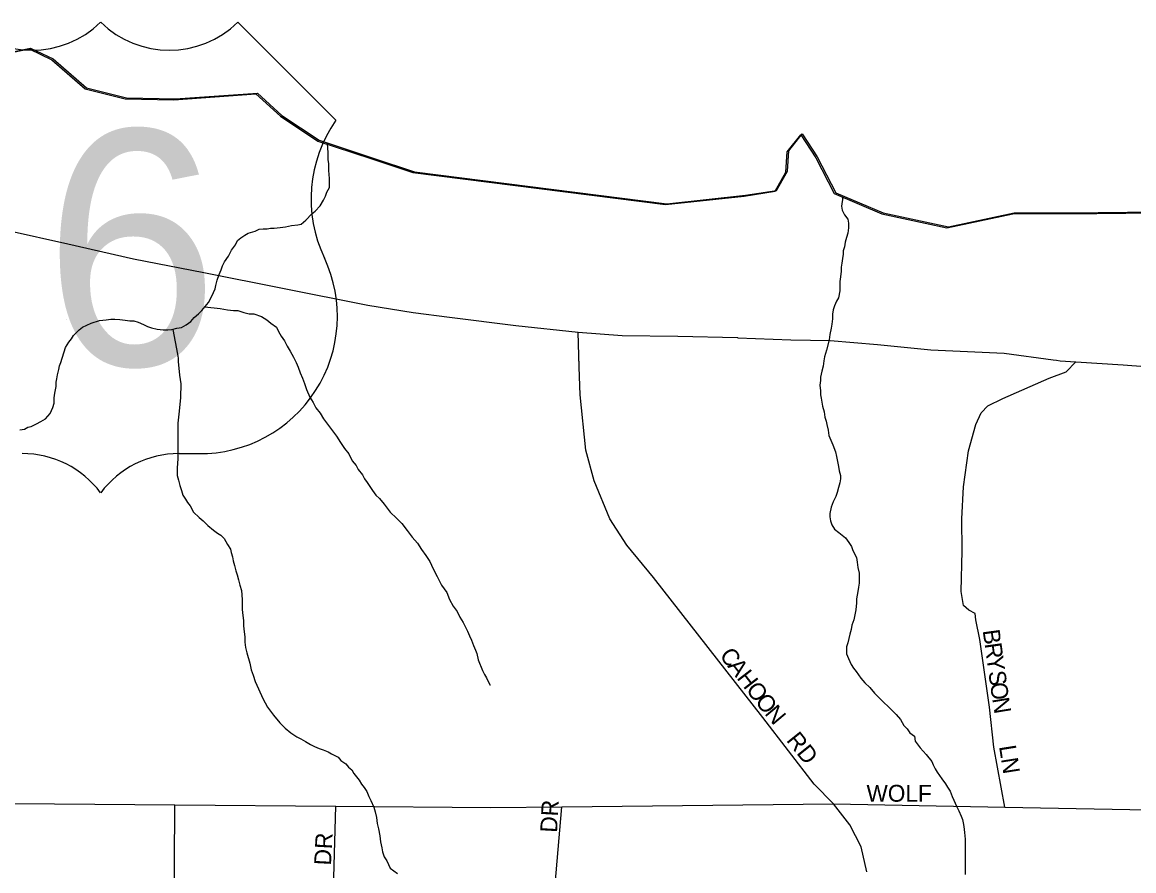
# Model space of a CAD drawing. Extents: x 2010165 to 2382125, y 1060529 to 1407316.
# Drawn here: x 2123664 to 2126953, y 1269932 to 1272443 of the extents above; entities that cross this region are included whole.
import ezdxf

# ---------------------------------------------------------------- set-up
doc = ezdxf.new("R2010")
doc.units = 0
for name, color, linetype in [('GM_X_City_Street', 7, 'Continuous'), ('GM_X_City_Street_Text', 7, 'Continuous'), ('GM_X_Corporation', 7, 'Continuous'), ('GM_X_County', 7, 'Continuous'), ('GM_X_Major_Lake', 7, 'Continuous'), ('GM_X_Major_River', 7, 'Continuous'), ('GM_X_Minor_River', 7, 'Continuous'), ('GM_X_US_Location', 7, 'Continuous'), ('GM_X_US_Route', 7, 'Continuous'), ('GM_X_US_Shield', 7, 'Continuous')]:
    doc.layers.add(name, color=color, linetype=linetype)

msp = doc.modelspace()

# ---------------------------------------------------------------- linework, layer by layer
at = {"layer": 'GM_X_City_Street'}
for points in [[(2125312.6, 1271423.3), (2125309.4, 1271525.6)], [(2126064.8, 1270130.3), (2126007.2, 1270188), (2125856.1, 1270385.9), (2125531.7, 1270799.9), (2125453.2, 1270895.8), (2125402.8, 1270973.8), (2125356.2, 1271086), (2125331.8, 1271176.2), (2125315.2, 1271340.6), (2125312.6, 1271421.9), (2125309.4, 1271525.6)], [(2126571.4, 1270120.6), (2126539.4, 1270298.3), (2126526.2, 1270416.6), (2126498.1, 1270616.9), (2126485.5, 1270675), (2126483.4, 1270693), (2126465.2, 1270702.9), (2126449.1, 1270716.7), (2126442.6, 1270758.8), (2126445.5, 1270879.2), (2126444.5, 1270973.5), (2126449.6, 1271067.9), (2126464.6, 1271174.4), (2126485.8, 1271252.9), (2126501.6, 1271287.1), (2126521.4, 1271307.4), (2126565.3, 1271329.9), (2126703, 1271389.6), (2126752.9, 1271408.1), (2126782.1, 1271438)], [(2126064.8, 1270130.3), (2126007.2, 1270188), (2125856.1, 1270385.9), (2125531.7, 1270799.9), (2125453.2, 1270895.8), (2125402.8, 1270973.8), (2125356.2, 1271086), (2125331.8, 1271176.2), (2125315.2, 1271340.6), (2125312.6, 1271421.9), (2125312.6, 1271423.3)], [(2120792, 1270390.5), (2120970.6, 1270369.4), (2121142.7, 1270343.6), (2121302.8, 1270253.5), (2121459, 1270139.5), (2121623.1, 1270055.5), (2121688.4, 1270040.5), (2121727.2, 1270031.5), (2121947.3, 1270013.7), (2122465.3, 1270134.5), (2122735.5, 1270138.8), (2122814.6, 1270138.1), (2122929, 1270137.2), (2124116, 1270127.1), (2124592.4, 1270123.1), (2125050.4, 1270119.2), (2125261, 1270121.5), (2126064.8, 1270130.3)], [(2124109.1, 1269053.5), (2124112.6, 1269602.6), (2124116, 1270127.1)], [(2124509.5, 1268118.2), (2124509.6, 1268128.9), (2124514.9, 1268484.4), (2124515.6, 1268490.9), (2124521.2, 1268542.6), (2124542.6, 1268843.2), (2124558.8, 1269064.7), (2124561.8, 1269105.8), (2124566.5, 1269246.1), (2124571.6, 1269418.7), (2124576.9, 1269598.8), (2124582, 1269771.5), (2124592.4, 1270123.1)], [(2125228.4, 1269093), (2125229.9, 1269423.3), (2125230.7, 1269596.2), (2125229.2, 1269708.5), (2125230.6, 1269748.4), (2125231.5, 1269772.6), (2125235.8, 1269834.8), (2125261, 1270121.5)], [(2126064.8, 1270130.3), (2126571.4, 1270120.6), (2127259.3, 1270107.5)], [(2126163, 1269929.5), (2126146.9, 1270003.3), (2126113, 1270068.5), (2126064.8, 1270130.3)]]:
    msp.add_lwpolyline(points, dxfattribs=at)
at = {"layer": 'GM_X_Corporation'}
msp.add_lwpolyline([(2123494.6, 1272324.5), (2123685, 1272363.5), (2123751.4, 1272331.7), (2123850.1, 1272245.9), (2123968.6, 1272216.4), (2124113.1, 1272213.1), (2124355.9, 1272230.3), (2124428.4, 1272164.4), (2124539.1, 1272090.7), (2124695.9, 1272039.3), (2124820.5, 1271997.7), (2125567.4, 1271903), (2125800, 1271928.2), (2125892.3, 1271942.7), (2125924.1, 1271999), (2125927.9, 1272059.2), (2125967.8, 1272109.6), (2126012.2, 1272041.6), (2126066.9, 1271935.5), (2126207.7, 1271876), (2126400.5, 1271834.8), (2126594.9, 1271875.8), (2126843.8, 1271877), (2127188.9, 1271880.7)], dxfattribs=at)
at = {"layer": 'GM_X_County'}
msp.add_lwpolyline([(2123494.6, 1272324.5), (2123685, 1272363.5), (2123751.4, 1272331.7), (2123850.1, 1272245.9), (2123968.6, 1272216.4), (2124113.1, 1272213.1), (2124355.9, 1272230.3), (2124428.4, 1272164.4), (2124539.1, 1272090.7), (2124695.9, 1272039.3), (2124820.5, 1271997.7), (2125567.4, 1271903), (2125800, 1271928.2), (2125892.3, 1271942.7), (2125924.1, 1271999), (2125927.9, 1272059.2), (2125967.8, 1272109.6), (2126012.2, 1272041.6), (2126066.9, 1271935.5), (2126207.7, 1271876), (2126400.5, 1271834.8), (2126594.9, 1271875.8), (2126843.8, 1271877), (2127188.9, 1271880.7)], dxfattribs=at)
at = {"layer": 'GM_X_Major_Lake'}
msp.add_lwpolyline([(2123498.8, 1272327), (2123689.2, 1272366.1), (2123755.6, 1272334.3), (2123854.3, 1272248.5), (2123972.9, 1272218.9), (2124117.4, 1272215.6), (2124360.1, 1272232.8), (2124432.6, 1272167), (2124543.3, 1272093.2), (2124700.1, 1272041.8), (2124824.7, 1272000.3), (2125571.6, 1271905.6), (2125804.3, 1271930.7), (2125896.5, 1271945.2), (2125928.4, 1272001.6), (2125932.1, 1272061.8), (2125972, 1272112.1), (2126016.5, 1272044.1), (2126071.2, 1271938.1), (2126211.9, 1271878.5), (2126404.7, 1271837.3), (2126599.2, 1271878.4), (2126848, 1271879.6), (2127193.2, 1271883.2)], dxfattribs=at)
msp.add_lwpolyline([(2123498.8, 1272327), (2123689.2, 1272366.1), (2123755.6, 1272334.3), (2123854.3, 1272248.5), (2123972.9, 1272218.9), (2124117.4, 1272215.6), (2124360.1, 1272232.8), (2124432.6, 1272167), (2124543.3, 1272093.2), (2124700.1, 1272041.8), (2124824.7, 1272000.3), (2125571.6, 1271905.6), (2125804.3, 1271930.7), (2125896.5, 1271945.2), (2125928.4, 1272001.6), (2125932.1, 1272061.8), (2125972, 1272112.1), (2126016.5, 1272044.1), (2126071.2, 1271938.1), (2126211.9, 1271878.5), (2126404.7, 1271837.3), (2126599.2, 1271878.4), (2126848, 1271879.6), (2127193.2, 1271883.2)], dxfattribs=at)
at = {"layer": 'GM_X_Major_River'}
msp.add_lwpolyline([(2123498.8, 1272327), (2123689.2, 1272366.1), (2123755.6, 1272334.3), (2123854.3, 1272248.5), (2123972.9, 1272218.9), (2124117.4, 1272215.6), (2124360.1, 1272232.8), (2124432.6, 1272167), (2124543.3, 1272093.2), (2124700.1, 1272041.8), (2124824.7, 1272000.3), (2125571.6, 1271905.6), (2125804.3, 1271930.7), (2125896.5, 1271945.2), (2125928.4, 1272001.6), (2125932.1, 1272061.8), (2125972, 1272112.1), (2126016.5, 1272044.1), (2126071.2, 1271938.1), (2126211.9, 1271878.5), (2126404.7, 1271837.3), (2126599.2, 1271878.4), (2126848, 1271879.6), (2127193.2, 1271883.2)], dxfattribs=at)
at = {"layer": 'GM_X_Minor_River'}
for points in [[(2124545.5, 1271899.6), (2124555.5, 1271915.7), (2124561.5, 1271927.8), (2124565.4, 1271939.8), (2124573.4, 1271953.9), (2124573.4, 1271969.9), (2124573.3, 1271980), (2124571.2, 1272004.1), (2124571.2, 1272014.1), (2124571.2, 1272024.1), (2124569.1, 1272036.1), (2124569.1, 1272056.2), (2124568, 1272085.1)], [(2123656.8, 1271236.7), (2123670.9, 1271238.7), (2123680.9, 1271244.8), (2123690.9, 1271246.8), (2123707, 1271254.9), (2123719, 1271261), (2123733, 1271269), (2123747, 1271285.1), (2123754.9, 1271303.2), (2123758.9, 1271315.3), (2123758.9, 1271331.3), (2123760.8, 1271345.4), (2123762.8, 1271355.4), (2123764.8, 1271365.4), (2123764.7, 1271377.5), (2123766.7, 1271387.5), (2123768.7, 1271399.6), (2123772.6, 1271415.6), (2123774.6, 1271425.7), (2123778.6, 1271435.7), (2123792.5, 1271479.9), (2123802.4, 1271496), (2123810.4, 1271506), (2123816.4, 1271516.1), (2123832.4, 1271532.2), (2123842.4, 1271540.2), (2123868.5, 1271552.4), (2123892.5, 1271560.5), (2123912.6, 1271562.6), (2123926.6, 1271564.6), (2123938.7, 1271564.6), (2123952.7, 1271562.7), (2123968.8, 1271560.7), (2123982.8, 1271558.8), (2123994.9, 1271558.8), (2124006.9, 1271554.8), (2124023, 1271548.8), (2124035, 1271542.9), (2124047.1, 1271538.9), (2124063.2, 1271534.9), (2124081.2, 1271533), (2124095.3, 1271533), (2124107.3, 1271533.1), (2124121.3, 1271537.1), (2124135.4, 1271539.2), (2124149.4, 1271547.2), (2124163.4, 1271557.3), (2124173.4, 1271569.4), (2124185.4, 1271579.5), (2124195.4, 1271589.5), (2124205.4, 1271601.6), (2124215.4, 1271613.7), (2124225.4, 1271631.8), (2124235.3, 1271653.9), (2124237.3, 1271663.9), (2124241.3, 1271680), (2124247.2, 1271696), (2124253.2, 1271710.1), (2124257.2, 1271722.1), (2124263.1, 1271734.2), (2124275.1, 1271750.3), (2124283.1, 1271768.4), (2124295.1, 1271784.5), (2124301.1, 1271796.5), (2124311.1, 1271804.6), (2124323.1, 1271812.7), (2124333.1, 1271818.7), (2124353.1, 1271824.8), (2124365.2, 1271830.8), (2124377.2, 1271830.9), (2124389.2, 1271830.9), (2124399.3, 1271833), (2124409.3, 1271833), (2124427.3, 1271835.1), (2124443.4, 1271837.1), (2124461.4, 1271841.2), (2124479.5, 1271843.2), (2124489.5, 1271845.3), (2124503.5, 1271857.4), (2124521.5, 1271875.5), (2124531.5, 1271883.5), (2124545.5, 1271899.6)], [(2126090.6, 1271922.6), (2126092.6, 1271922.6), (2126090.6, 1271912.5), (2126088.7, 1271898.5), (2126090.7, 1271886.4), (2126096.8, 1271872.4), (2126106.9, 1271860.4), (2126108.9, 1271848.4), (2126109, 1271834.3), (2126107, 1271818.3), (2126103, 1271806.2), (2126099.1, 1271792.2), (2126097.1, 1271778.1), (2126093.1, 1271766.1), (2126093.2, 1271756), (2126091.2, 1271744), (2126089.3, 1271729.9), (2126087.3, 1271717.9), (2126087.3, 1271705.8), (2126085.4, 1271689.8), (2126083.4, 1271675.7), (2126083.5, 1271659.7), (2126083.5, 1271647.6), (2126079.6, 1271627.6), (2126073.6, 1271617.5), (2126067.6, 1271603.4), (2126063.6, 1271591.4), (2126061.7, 1271579.4), (2126061.7, 1271565.3), (2126059.8, 1271549.2), (2126057.8, 1271537.2), (2126053.9, 1271519.1), (2126051.9, 1271503.1), (2126044, 1271472.9), (2126038, 1271452.9), (2126036.1, 1271440.8), (2126034.1, 1271424.8), (2126030.1, 1271410.7), (2126026.2, 1271392.6), (2126026.2, 1271382.6), (2126024.3, 1271368.6), (2126026.3, 1271352.5), (2126026.4, 1271340.5), (2126028.4, 1271330.4), (2126030.5, 1271318.4), (2126032.5, 1271306.4), (2126036.6, 1271290.3), (2126038.6, 1271274.3), (2126042.7, 1271262.3), (2126044.7, 1271252.2), (2126048.8, 1271236.2), (2126050.9, 1271220.1), (2126056.9, 1271206.1), (2126063, 1271192.1), (2126071.1, 1271172.1), (2126073.2, 1271158), (2126079.3, 1271127.9), (2126081.3, 1271115.9), (2126085.4, 1271101.9), (2126085.4, 1271091.8), (2126083.5, 1271079.8), (2126079.5, 1271065.7), (2126075.5, 1271051.7), (2126071.6, 1271039.6), (2126063.6, 1271023.6), (2126057.6, 1271007.5), (2126053.7, 1270989.4), (2126053.7, 1270979.4), (2126055.8, 1270967.3), (2126059.8, 1270955.3), (2126067.9, 1270943.3), (2126080, 1270933.3), (2126090, 1270925.3), (2126100.1, 1270917.3), (2126110.2, 1270903.3), (2126118.2, 1270891.3), (2126122.3, 1270879.3), (2126132.4, 1270859.2), (2126134.4, 1270845.2), (2126136.5, 1270829.1), (2126140.6, 1270813.1), (2126140.6, 1270795), (2126140.7, 1270783), (2126138.7, 1270771), (2126136.7, 1270758.9), (2126132.8, 1270736.8), (2126132.8, 1270724.8), (2126130.9, 1270704.7), (2126128.9, 1270694.7), (2126127, 1270684.6), (2126125, 1270674.6), (2126119, 1270658.5), (2126117.1, 1270646.5), (2126113.1, 1270632.4), (2126107.2, 1270606.3), (2126103.2, 1270594.3), (2126103.3, 1270574.2), (2126109.3, 1270560.2), (2126117.4, 1270542.1), (2126123.5, 1270532.1), (2126131.5, 1270522.1)], [(2124204.7, 1271600.7), (2124249.6, 1271595.7), (2124271.7, 1271591.8), (2124289.7, 1271589.8), (2124301.8, 1271589.8), (2124319.9, 1271583.9), (2124335.9, 1271579.9), (2124350, 1271580), (2124372.1, 1271572), (2124388.2, 1271562), (2124400.2, 1271552), (2124416.3, 1271540.1), (2124422.4, 1271528), (2124430.5, 1271514), (2124440.5, 1271500), (2124448.6, 1271484), (2124456.7, 1271469.9), (2124466.8, 1271451.9), (2124474.9, 1271435.9), (2124480.9, 1271421.9), (2124487, 1271405.8), (2124493.1, 1271389.8), (2124499.2, 1271373.8), (2124505.3, 1271355.7), (2124515.4, 1271333.7), (2124525.5, 1271317.7), (2124533.5, 1271301.6), (2124545.6, 1271285.6), (2124555.7, 1271269.6), (2124594, 1271217.6), (2124606.1, 1271199.5), (2124618.2, 1271181.5), (2124630.3, 1271165.5), (2124640.4, 1271145.5), (2124652.5, 1271131.5), (2124658.6, 1271119.4), (2124670.7, 1271103.4), (2124676.7, 1271091.4), (2124684.8, 1271081.4), (2124692.9, 1271069.4), (2124700.9, 1271057.4), (2124711, 1271043.4), (2124721.1, 1271033.3), (2124735.2, 1271017.3), (2124753.3, 1270993.3), (2124771.4, 1270975.3), (2124787.6, 1270959.3), (2124803.7, 1270939.3), (2124817.8, 1270919.3), (2124833.9, 1270901.3), (2124846, 1270883.2), (2124858.1, 1270865.2), (2124870.2, 1270847.2), (2124880.3, 1270825.2), (2124892.4, 1270803.1), (2124904.6, 1270777.1), (2124920.7, 1270755.1), (2124928.8, 1270735), (2124938.9, 1270715), (2124951, 1270699), (2124959.1, 1270683), (2124969.2, 1270666.9), (2124975.2, 1270654.9), (2124981.3, 1270640.9), (2124987.4, 1270626.9), (2124993.4, 1270614.8), (2124999.5, 1270598.8), (2125005.6, 1270584.8), (2125009.6, 1270574.8), (2125013.7, 1270556.7), (2125017.7, 1270546.7), (2125021.8, 1270534.7), (2125025.8, 1270524.6), (2125031.9, 1270512.6), (2125038, 1270502.6), (2125048.1, 1270482.6), (2125050.1, 1270482.6)], [(2124109.8, 1271533.8), (2124123.6, 1271460.9), (2124125.7, 1271448.8), (2124125.7, 1271438.8), (2124129.9, 1271398.7), (2124134, 1271372.6), (2124132.1, 1271332.5), (2124128.2, 1271292.3), (2124124.3, 1271256.2), (2124124.5, 1271220.1), (2124124.6, 1271180), (2124124.7, 1271151.9), (2124122.8, 1271123.8), (2124122.9, 1271101.7), (2124126.9, 1271087.7), (2124131, 1271071.6), (2124135.1, 1271057.6), (2124139.1, 1271043.6), (2124147.2, 1271031.6), (2124153.2, 1271021.5), (2124161.3, 1271011.5), (2124171.4, 1270993.5), (2124187.5, 1270977.5), (2124199.6, 1270967.5), (2124213.7, 1270953.5), (2124229.8, 1270939.5), (2124241.8, 1270931.5), (2124251.9, 1270925.5), (2124262, 1270915.5), (2124272.1, 1270897.5), (2124280.1, 1270883.5), (2124282.2, 1270873.4), (2124286.2, 1270861.4), (2124288.3, 1270849.4), (2124292.3, 1270835.4), (2124296.4, 1270819.3), (2124300.5, 1270807.3), (2124304.5, 1270793.3), (2124308.6, 1270777.2), (2124312.7, 1270761.2), (2124314.8, 1270735.1), (2124314.9, 1270705), (2124316.9, 1270687), (2124319, 1270672.9), (2124319, 1270656.9), (2124321.1, 1270638.8), (2124323.2, 1270624.8), (2124323.2, 1270608.7), (2124325.3, 1270592.7), (2124329.3, 1270576.6), (2124337.5, 1270546.6), (2124341.6, 1270526.5), (2124347.6, 1270510.5), (2124353.7, 1270492.4), (2124363.8, 1270470.4), (2124376, 1270442.3), (2124390.1, 1270416.3), (2124408.2, 1270392.3), (2124426.4, 1270370.3), (2124442.5, 1270354.3), (2124458.6, 1270340.3), (2124476.7, 1270328.3), (2124488.8, 1270322.3), (2124502.8, 1270314.3), (2124516.9, 1270306.3), (2124529, 1270300.3), (2124543, 1270294.4), (2124555.1, 1270290.4), (2124569.2, 1270284.4), (2124579.2, 1270278.4), (2124599.3, 1270268.5), (2124607.4, 1270258.5), (2124621.5, 1270248.5), (2124629.5, 1270238.5), (2124639.6, 1270230.5), (2124645.6, 1270220.5), (2124661.7, 1270200.4), (2124667.8, 1270188.4), (2124675.9, 1270178.4), (2124683.9, 1270166.4), (2124690, 1270152.4), (2124696.1, 1270140.4), (2124704.2, 1270120.3), (2124708.2, 1270106.3), (2124712.3, 1270090.2), (2124714.4, 1270072.2), (2124718.4, 1270056.1), (2124722.5, 1270036.1), (2124724.6, 1270018.1), (2124728.7, 1270000), (2124730.7, 1269988), (2124734.8, 1269973.9), (2124742.8, 1269961.9), (2124753, 1269939.9), (2124775.1, 1269923.9)], [(2126131.5, 1270522.1), (2126145.7, 1270502.1), (2126157.7, 1270488.1), (2126171.8, 1270474.1), (2126185.9, 1270458.1), (2126196, 1270448.1), (2126212.1, 1270432.1), (2126228.2, 1270416.1), (2126240.3, 1270404.1), (2126250.4, 1270394.1), (2126262.5, 1270380.1), (2126272.6, 1270362), (2126282.6, 1270352.1), (2126290.7, 1270340), (2126304.8, 1270330), (2126306.8, 1270316), (2126320.9, 1270296), (2126339.1, 1270276), (2126355.2, 1270255.9), (2126359.2, 1270245.9), (2126365.3, 1270233.9), (2126371.4, 1270223.9), (2126385.5, 1270203.9), (2126395.6, 1270189.9), (2126401.6, 1270179.9), (2126409.7, 1270167.8), (2126415.8, 1270151.8), (2126429.9, 1270121.8), (2126436, 1270109.7), (2126442.1, 1270093.7), (2126446.1, 1270083.7), (2126448.1, 1270073.7), (2126450.2, 1270063.6), (2126452.2, 1270045.6), (2126454.3, 1270025.5), (2126454.4, 1270009.5), (2126454.4, 1269997.4), (2126454.5, 1269983.4), (2126454.5, 1269973.3), (2126454.5, 1269963.3), (2126454.6, 1269945.2), (2126454.6, 1269935.2), (2126454.7, 1269921.2)]]:
    msp.add_lwpolyline(points, dxfattribs=at)
at = {"layer": 'GM_X_US_Route'}
for points in [[(2122778.8, 1272002.5), (2123019.8, 1271955.2), (2123248.1, 1271905.1), (2123318.8, 1271890.5), (2123442.4, 1271864.9), (2123622.7, 1271826.8), (2123799, 1271786.7), (2123993.3, 1271742.5), (2124201.7, 1271702.3), (2124434, 1271656.2), (2124686.4, 1271606), (2124820.6, 1271583.9), (2124928.8, 1271569.8), (2125125.1, 1271545.7), (2125309.4, 1271525.6), (2125439.6, 1271515.6), (2125603.9, 1271513.5), (2125780.2, 1271509.5), (2125781.7, 1271509.4)], [(2125781.7, 1271509.4), (2125938.4, 1271503.4), (2126054.6, 1271501.4), (2126194.8, 1271489.3), (2126353.1, 1271473.2), (2126569.4, 1271463.1), (2126714.9, 1271443.8), (2126724.2, 1271442.6)], [(2126724.2, 1271442.6), (2126735.7, 1271441.1), (2126782.1, 1271438), (2126922, 1271429), (2127156.4, 1271410.9)]]:
    msp.add_lwpolyline(points, dxfattribs=at)
at = {"layer": 'GM_X_US_Shield'}
for p, q in [((2124592.4, 1272152.5), (2124302.4, 1272442.6)), ((2124128.4, 1271166.4), (2124186.4, 1271166.4))]:
    msp.add_line(p, q, dxfattribs=at)
for centre, radius, start, end in [((2123693.3, 1272649.7), 290, 225.573, 314.427), ((2124099.4, 1272649.7), 290, 225.573, 314.427), ((2124925, 1271919.6), 406.1, 144.9991, 205.4529), ((2124190.9, 1271572.4), 406.1, 269.3617, 25.1681), ((2123664.3, 1270876.4), 290, 36.8699, 90), ((2124128.4, 1270876.4), 290, 90, 143.1301)]:
    msp.add_arc(centre, radius, start, end, dxfattribs=at)

# ---------------------------------------------------------------- texts
at = {"layer": 'GM_X_City_Street_Text'}
for s, rotation, p in [('B', 277.8691, (2126506, 1270643.2)), ('C', 307.7781, (2125725.4, 1270568.5)), ('R', 277.8734, (2126511.5, 1270603.9)), ('A', 307.7873, (2125749.6, 1270537.2)), ('Y', 277.8839, (2126516.9, 1270564.7)), ('H', 307.8031, (2125776.6, 1270502.4)), ('S', 277.8673, (2126522.9, 1270521.1)), ('O', 307.7878, (2125803.6, 1270467.6)), ('O', 277.8682, (2126527.7, 1270486.2)), ('O', 308.0344, (2125830.7, 1270432.6)), ('N', 309.9503, (2125858.9, 1270396.6)), ('N', 279.2639, (2126534, 1270441.4)), ('RD', 308.6563, (2125923.3, 1270317.8)), ('LN', 278.9673, (2126554.4, 1270300.2)), ('WOLF', 0, (2126162.3, 1270136.5)), ('DR', 86.8155, (2125246.6, 1270044)), ('DR', 86.9827, (2124577.7, 1269947.2))]:
    msp.add_text(s, height=50, rotation=rotation, dxfattribs=at).set_placement(p)
at = {"layer": 'GM_X_US_Location'}
for s in ['/', '0']:
    msp.add_text(s, height=1, dxfattribs=at).set_placement((2123896, 1271770))
msp.add_text('6', height=1, rotation=0, dxfattribs=at).set_placement((2123795.1, 1271563))
at = {"layer": 'GM_X_US_Shield'}
msp.add_text('6', height=696.1, dxfattribs=at).set_placement((2123728.1, 1271427.4))

doc.saveas('drawing.dxf')
